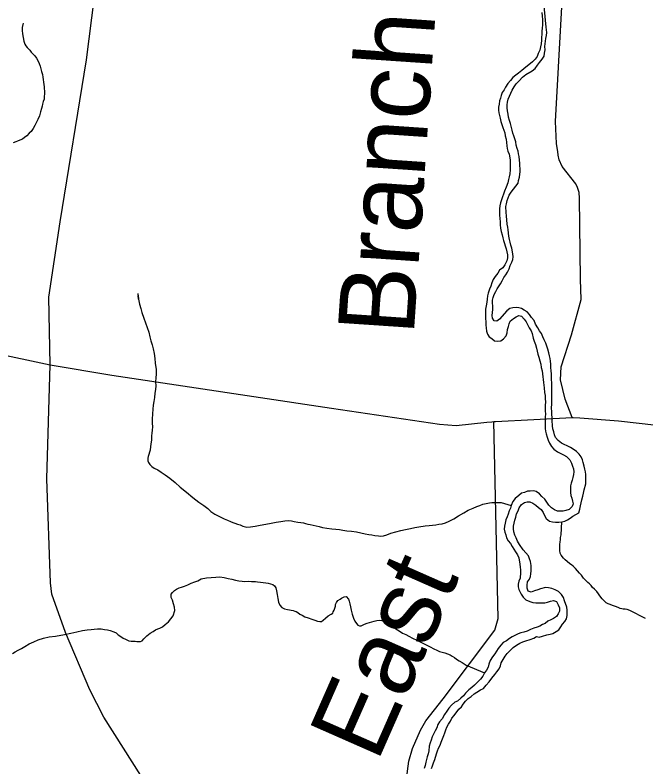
# Model space of a CAD drawing. Extents: x 103424 to 290657, y 38711 to 110967.
# Drawn here: x 114482 to 118649, y 97028 to 101996 of the extents above; entities that cross this region are included whole.
import ezdxf

# ---------------------------------------------------------------- set-up
doc = ezdxf.new("R2010")
doc.units = 0
for name, color, linetype in [('GM_X_City_Street', 7, 'Continuous'), ('GM_X_Minor_River', 7, 'Continuous'), ('GM_X_Minor_River_Text', 7, 'Continuous'), ('GM_X_US_Route', 7, 'Continuous')]:
    doc.layers.add(name, color=color, linetype=linetype)

msp = doc.modelspace()

# ---------------------------------------------------------------- linework, layer by layer
at = {"layer": 'GM_X_City_Street'}
for points in [[(114713, 99684.3), (114704.6, 100132.7), (114779.3, 100629.2), (114953.4, 101701), (115005.7, 102118.8), (115078.2, 102550.7), (115136.2, 102905.9), (115127.3, 103174.7), (115145.3, 103614.9), (115408.8, 104362.9), (115726.2, 105164.6), (115934.8, 105632.6), (116158.9, 106146), (116320.7, 106518.6)], [(118162.5, 99337.9), (118114.8, 99458.1), (118085.1, 99585.5), (118089.5, 99672.3), (118157, 99882.1), (118220.6, 100116.1), (118217.1, 100251.4), (118211.4, 100786.8), (118207.7, 100823.6), (118196.3, 100855.5), (118185.6, 100881.8), (118095.3, 100995.4), (118075.7, 101039.9), (118068.9, 101069.5), (118066.6, 101094.6), (118062.1, 101119.6), (118059.6, 101147.1), (118052.2, 101292.6), (118113.5, 102411.3)], [(115531.2, 96692.8), (115386.3, 96856.3), (115067.7, 97357), (114975.7, 97537.3), (114814, 97915.9), (114724.3, 98168.9), (114716.5, 98243.7), (114691.3, 98932.7), (114713, 99684.3)], [(117024.8, 96686), (117067.1, 96950.5), (117083.5, 97066.2), (117106.3, 97150.4), (117161, 97271), (117195.8, 97333.7), (117309.4, 97478.5), (117650.3, 97931.3), (117672.8, 98007.9), (117644.5, 99310.1)]]:
    msp.add_lwpolyline(points, dxfattribs=at)
at = {"layer": 'GM_X_Minor_River'}
for points in [[(117647.7, 100150.3), (117657.7, 100168.5), (117665.6, 100186.7), (117687.6, 100221.1), (117699.5, 100239.3), (117711.5, 100261.6), (117723.5, 100279.8), (117735.4, 100298), (117745.4, 100320.2), (117753.3, 100340.4), (117763.2, 100362.7), (117769.2, 100380.8), (117773.1, 100399), (117771, 100419.1), (117762.7, 100455.4), (117756.5, 100475.5), (117752.4, 100495.6), (117748.3, 100513.8), (117744.1, 100535.9), (117739.9, 100576.2), (117737.7, 100594.4), (117733.6, 100614.5), (117727.3, 100668.9), (117725.1, 100691.1), (117724.9, 100731.4), (117728.8, 100749.5), (117732.7, 100769.7), (117738.7, 100787.9), (117746.6, 100806.1), (117758.6, 100826.3), (117774.5, 100846.6), (117790.5, 100864.8), (117804.5, 100885), (117808.4, 100903.2), (117814.3, 100925.4), (117818.2, 100961.7), (117818, 100981.9), (117815.9, 101000), (117815.8, 101018.2), (117813.7, 101036.3), (117811.6, 101060.5), (117807.4, 101078.6), (117805.3, 101096.7), (117799.2, 101114.8), (117793, 101137), (117788.9, 101159.1), (117782.7, 101177.3), (117776.6, 101197.4), (117770.4, 101215.5), (117766.3, 101235.6), (117754, 101279.9), (117747.8, 101300), (117741.7, 101322.2), (117739.5, 101340.3), (117735.4, 101362.5), (117733.3, 101382.6), (117733.1, 101402.8), (117735.1, 101420.9), (117739, 101441.1), (117748.9, 101459.3), (117764.8, 101499.7), (117778.7, 101522), (117792.7, 101542.2), (117812.7, 101560.5), (117834.7, 101584.8), (117856.8, 101603), (117896.9, 101627.4), (117916.9, 101643.7), (117932.9, 101663.9), (117946.8, 101682.1), (117964.8, 101704.4), (117976.8, 101724.6), (117978.7, 101744.8), (117982.6, 101767), (117982.5, 101787.2), (117988.2, 101841.6), (117992.1, 101861.8), (117994, 101880), (117989.8, 101916.2), (117961.9, 102222.5)], [(117961.1, 102012.9), (117963.2, 101988.7), (117965.4, 101966.5), (117965.6, 101930.2), (117963.7, 101912.1), (117961.8, 101887.8), (117961.9, 101867.7), (117960, 101849.5), (117960.1, 101829.4), (117958.2, 101805.2), (117952.3, 101787), (117948.4, 101764.8), (117938.5, 101742.6), (117930.5, 101722.4), (117918.6, 101704.2), (117900.5, 101685.9), (117876.5, 101667.7), (117856.5, 101651.4), (117830.4, 101629.1), (117808.4, 101612.9), (117790.4, 101598.7), (117770.4, 101582.4), (117754.4, 101564.2), (117736.4, 101543.9), (117722.4, 101519.7), (117712.5, 101501.5), (117700.5, 101483.3), (117692.6, 101465.1), (117688.6, 101446.9), (117682.7, 101428.7), (117678.8, 101406.5), (117674.9, 101386.3), (117675, 101368.2), (117677.1, 101350.1), (117685.4, 101313.8), (117691.5, 101293.7), (117697.7, 101273.6), (117703.8, 101253.4), (117710, 101235.3), (117718.1, 101217.2), (117720.2, 101197.1), (117726.4, 101174.9), (117728.5, 101152.8), (117730.7, 101132.6), (117732.8, 101114.5), (117736.9, 101096.4), (117745.1, 101076.2), (117753.3, 101040), (117753.4, 101017.8), (117751.5, 100997.7), (117751.7, 100973.5), (117749.8, 100947.2), (117745.9, 100927.1), (117742, 100908.9), (117736.1, 100886.7), (117726.2, 100858.4), (117714.3, 100832.1), (117708.3, 100811.9), (117702.4, 100793.8), (117694.5, 100775.6), (117688.5, 100755.4), (117684.6, 100735.2), (117682.7, 100715), (117683, 100674.7), (117685.1, 100652.5), (117687.3, 100630.4), (117687.4, 100610.2), (117689.5, 100588.1), (117693.6, 100565.9), (117699.8, 100543.8), (117704, 100523.6), (117708.1, 100505.5), (117726.5, 100451.2), (117734.8, 100410.9), (117734.9, 100392.7), (117731, 100372.6), (117717, 100346.3), (117703.1, 100326), (117683, 100309.8), (117671.1, 100291.6), (117653.1, 100269.3), (117639.1, 100249.1), (117631.2, 100226.9), (117625.3, 100204.7), (117615.3, 100184.4), (117607.4, 100158.2)], [(114536.2, 101941.8), (114533.9, 101933.7), (114528.2, 101913.4), (114528.5, 101893.2), (114530.9, 101871), (114535.3, 101846.8), (114539.7, 101822.6), (114546.1, 101804.5), (114552.4, 101792.5), (114562.6, 101780.5), (114579.1, 101764.6), (114587.4, 101750.6), (114599.6, 101740.6), (114612, 101726.7), (114624.3, 101710.7), (114634.8, 101690.6), (114641.1, 101676.6), (114647.4, 101658.5), (114651.7, 101640.4), (114656.1, 101622.3), (114662.5, 101602.1), (114664.7, 101586), (114671.6, 101537.6), (114673.9, 101521.5), (114674.1, 101507.3), (114676.3, 101497.3), (114676.5, 101485.2), (114676.7, 101473), (114674.9, 101460.9), (114673.2, 101440.6), (114667.4, 101424.4), (114663.6, 101408.2), (114659.8, 101394), (114656.1, 101377.8), (114650.4, 101355.5), (114642.7, 101329.1), (114633, 101306.7), (114621.3, 101284.3), (114613.5, 101266), (114601.7, 101245.6), (114587.9, 101227.2), (114576, 101214.9), (114560.1, 101198.6), (114544.1, 101186.2), (114530.2, 101175.9), (114514.1, 101169.6), (114498.1, 101163.3), (114486, 101159.1), (114470, 101150.8)], [(117607.4, 100158.2), (117603.5, 100140), (117599.6, 100119.8), (117597.7, 100099.7), (117593.8, 100075.5), (117589.9, 100053.3), (117590, 100035.1), (117590.3, 99990.8), (117592.4, 99968.6), (117592.6, 99946.4), (117594.7, 99928.3), (117596.8, 99908.1), (117603, 99888), (117613.1, 99869.9), (117631.3, 99857.9), (117649.5, 99843.9), (117667.6, 99842), (117689.7, 99844.1), (117707.8, 99856.3), (117725.7, 99876.6), (117731.7, 99896.8), (117735.6, 99919), (117741.5, 99937.1), (117745.4, 99955.3), (117751.4, 99973.5), (117773.4, 99991.7), (117791.4, 100001.9), (117809.5, 100010.1), (117827.6, 100006.1), (117845.9, 99986.1), (117858, 99968), (117868.2, 99947.9), (117878.4, 99929.8), (117890.6, 99909.7), (117896.7, 99891.6), (117904.9, 99861.4), (117911.1, 99841.2), (117919.2, 99819.1), (117925.4, 99795), (117931.6, 99774.8), (117935.7, 99754.7), (117941.9, 99734.6), (117948, 99710.4), (117954.2, 99688.3), (117958.3, 99668.1), (117964.5, 99646), (117968.8, 99605.7), (117970.9, 99587.5), (117973, 99567.4), (117977.2, 99533.1), (117979.4, 99502.9), (117983.5, 99482.8), (117983.7, 99462.6), (117985.8, 99438.4), (117983.9, 99418.2), (117984.1, 99382), (117986.3, 99359.8), (117984.3, 99341.6), (117984.7, 99285.2), (117982.8, 99265), (117984.9, 99246.9), (117991, 99228.8), (117997.2, 99206.6), (118003.3, 99186.5), (118011.5, 99168.4), (118025.7, 99146.3), (118041.9, 99128.2), (118064.1, 99110.2), (118082.3, 99100.2), (118104.5, 99090.3), (118124.7, 99078.3), (118146.9, 99058.2), (118157.1, 99036.1), (118165.3, 99016), (118171.4, 98997.9), (118173.5, 98977.7), (118171.6, 98959.6), (118165.7, 98941.4), (118161.8, 98923.2), (118155.9, 98903), (118151.9, 98884.9), (118150.1, 98862.7), (118150.2, 98840.5), (118154.3, 98822.4), (118160.5, 98804.2), (118164.6, 98784.1), (118168.7, 98766), (118162.8, 98747.8), (118142.8, 98729.6), (118120.7, 98721.4), (118102.6, 98717.2), (118082.5, 98717.1), (118064.4, 98719.1), (118046.2, 98727), (118026, 98739), (118007.8, 98757.1), (117993.6, 98777.2), (117981.4, 98797.2), (117961.2, 98815.3), (117947, 98833.4), (117924.8, 98847.4)], [(115293.8, 100156.5), (115296.5, 100118.2), (115294, 100142.4), (115296.5, 100118.2), (115303.1, 100085.9), (115311.6, 100057.8), (115320.1, 100029.6), (115332.8, 99993.4), (115343.4, 99963.3), (115354, 99931.1), (115364.6, 99900.9), (115371.2, 99870.7), (115379.7, 99842.6), (115388.2, 99816.4), (115394.7, 99790.2), (115401.3, 99760), (115405.8, 99727.8), (115408.4, 99695.5), (115413.1, 99653.1), (115413.6, 99622.8), (115412, 99598.5), (115410.4, 99572.2), (115410.8, 99546), (115409.2, 99521.7), (115405.6, 99497.4), (115402, 99469.1), (115398.4, 99442.7), (115394.8, 99418.5), (115391.2, 99392.1), (115389.6, 99361.8), (115388.2, 99325.4), (115388.6, 99299.1), (115389, 99274.9), (115387.4, 99252.6), (115385.7, 99232.4), (115383.9, 99216.2), (115384.2, 99200.1), (115382.4, 99187.9), (115380.6, 99175.8), (115378.8, 99161.6), (115377, 99145.4), (115373.4, 99121.1), (115362, 99078.5), (115358.1, 99068.3), (115358.4, 99050.2), (115362.6, 99040.1), (115372.9, 99026.1), (115385.3, 99012.2), (115401.6, 99002.3), (115426, 98990.5), (115446.4, 98976.7), (115473, 98958.9), (115503.6, 98935.1), (115538.4, 98907.3), (115573.2, 98877.5), (115614.1, 98843.7), (115657.1, 98808), (115696, 98778.3), (115728.7, 98754.5), (115755.2, 98734.7), (115775.7, 98714.8), (115802.2, 98699), (115822.6, 98687.2), (115840.9, 98677.3), (115863.3, 98667.6), (115885.7, 98657.8), (115904, 98650), (115920.2, 98644.1), (115934.4, 98638.3), (115950.7, 98632.5), (115968.9, 98626.7), (115987.2, 98618.8), (116013.6, 98613.2), (116037.8, 98613.5), (116068, 98618), (116100.2, 98626.6), (116138.4, 98633.2), (116174.6, 98639.8), (116206.9, 98644.3), (116237.1, 98648.8), (116263.2, 98653.2), (116287.4, 98655.6), (116307.6, 98653.8), (116325.9, 98650.1), (116350.2, 98646.4), (116370.4, 98642.6), (116386.6, 98640.8), (116400.8, 98637), (116415, 98633.2), (116431.2, 98629.4), (116489.9, 98616.1), (116512.2, 98610.4), (116540.6, 98604.7), (116575, 98601.2), (116601.2, 98599.5), (116625.5, 98595.8), (116647.8, 98592.1), (116674.1, 98588.5), (116704.4, 98584.9), (116736.8, 98581.3), (116765.1, 98575.7)], [(117794.9, 98699.5), (117804.8, 98719.7), (117812.7, 98739.9), (117826.7, 98762.1), (117846.7, 98774.4), (117864.8, 98780.5), (117882.9, 98780.6), (117903.1, 98770.6), (117921.3, 98758.6), (117939.5, 98742.6), (117957.7, 98728.6), (117969.8, 98708.5), (117980, 98688.4), (117990.2, 98670.3), (118012.4, 98652.2), (118032.6, 98648.3), (118052.7, 98646.4), (118074.8, 98644.5), (118092.9, 98646.6), (118113, 98652.8), (118131.1, 98661), (118149.1, 98671.1), (118167.2, 98685.3), (118185.2, 98695.5), (118205.3, 98707.7), (118213.2, 98732), (118217.1, 98754.2), (118221, 98772.3), (118224.9, 98792.5), (118232.8, 98816.7), (118236.7, 98836.9), (118240.6, 98859.1), (118252.5, 98899.5), (118252.1, 98960), (118250, 98978.1), (118245.9, 98996.2), (118241.7, 99016.4), (118235.6, 99038.5), (118229.4, 99056.6), (118221.3, 99076.8), (118209.1, 99094.9), (118190.9, 99112.9), (118168.7, 99126.9), (118150.5, 99138.9), (118128.3, 99148.9), (118110.1, 99158.8), (118092, 99166.8), (118069.7, 99184.8), (118051.5, 99204.9), (118045.4, 99223), (118041.2, 99243.1), (118035.1, 99261.3), (118033, 99281.4), (118028.8, 99317.7), (118030.6, 99337.9), (118028.5, 99356), (118028.4, 99376.2), (118026.3, 99398.3), (118028.1, 99426.5), (118027.3, 99567.7), (118025.2, 99585.8), (118025, 99626.1), (118022.8, 99646.3), (118020.7, 99666.4), (118020.6, 99688.6), (118018.5, 99708.8), (118016.3, 99726.9), (118012.2, 99745), (118008.1, 99765.2), (118001.9, 99787.3), (117993.8, 99807.4), (117987.6, 99827.5), (117977.4, 99849.7), (117969.3, 99869.8), (117959.1, 99891.9), (117946.9, 99910), (117934.7, 99930.1), (117920.5, 99954.2), (117910.3, 99978.3), (117894.1, 99998.4), (117879.9, 100016.5), (117863.7, 100034.5), (117845.5, 100046.6), (117827.3, 100056.5), (117809.2, 100062.5), (117791.1, 100064.4), (117771, 100062.3), (117750.9, 100058.1), (117730.8, 100041.9), (117682.9, 99987.2), (117664.8, 99973), (117646.7, 99974.9), (117636.6, 99993), (117634.4, 100011.2), (117636.3, 100031.3), (117638.2, 100049.5), (117638.1, 100071.7), (117636, 100093.8), (117635.9, 100112), (117639.8, 100130.1), (117647.7, 100150.3)], [(117924.8, 98847.4), (117906.6, 98853.3), (117884.5, 98851.2), (117866.4, 98851.1), (117846.4, 98840.9), (117828.3, 98836.8), (117810.2, 98822.6), (117786.2, 98802.3), (117770.2, 98782), (117758.3, 98755.7), (117754.4, 98737.6), (117746.4, 98719.4), (117738.5, 98699.2), (117732.6, 98681), (117724.6, 98660.8), (117718.7, 98638.6), (117714.8, 98618.4), (117712.9, 98598.2), (117717.1, 98580.1), (117723.2, 98562), (117729.3, 98541.9), (117739.5, 98521.8), (117753.7, 98503.7), (117765.9, 98485.6), (117776, 98467.5), (117788.2, 98449.4), (117800.4, 98429.3), (117808.6, 98409.2), (117816.9, 98368.9), (117819, 98348.8), (117821.1, 98330.7), (117821.2, 98312.5), (117817.4, 98276.2), (117809.5, 98256), (117805.5, 98235.8), (117805.6, 98217.7), (117809.8, 98199.5), (117826, 98169.4), (117838.2, 98149.3), (117856.4, 98133.2), (117882.7, 98121.3), (117902.8, 98115.4), (117922.9, 98113.4), (117941.1, 98111.5), (117981.3, 98111.7), (117999.4, 98115.9), (118019.5, 98124), (118039.6, 98128.2), (118057.7, 98120.2), (118069.9, 98098.1), (118078.1, 98080), (118078.2, 98057.8), (118070.3, 98039.6), (118058.3, 98021.4), (118038.2, 98009.2), (118020.2, 97999), (118002.1, 97990.9), (117984.1, 97976.7), (117966, 97968.5), (117948, 97958.3), (117929.9, 97952.2), (117909.8, 97944), (117887.7, 97935.8), (117865.7, 97925.6), (117843.6, 97919.5), (117823.5, 97913.3), (117805.4, 97907.2), (117783.3, 97897), (117765.3, 97888.8), (117747.2, 97876.6), (117727.2, 97862.4), (117707.1, 97850.2), (117691.2, 97831.9), (117673.2, 97811.7), (117663.2, 97793.5), (117651.2, 97775.3), (117635.3, 97755), (117621.3, 97730.8), (117611.4, 97706.5), (117607.5, 97688.4), (117595.5, 97668.1), (117583.5, 97649.9), (117571.6, 97627.7), (117555.6, 97607.4), (117517.6, 97568.9), (117499.6, 97552.7), (117479.5, 97538.5), (117457.5, 97516.2), (117443.6, 97497.9), (117425.5, 97481.7), (117405.5, 97463.5), (117387.5, 97455.3), (117365.4, 97437), (117347.4, 97416.8), (117333.5, 97396.5), (117319.5, 97374.3), (117303.6, 97346), (117285.6, 97325.7), (117275.6, 97307.5), (117267.7, 97287.3), (117257.7, 97267.1)], [(116765.1, 98575.7), (116793.5, 98568), (116817.8, 98564.3), (116838.1, 98560.6), (116858.3, 98556.8), (116882.5, 98555.2), (116898.7, 98553.4), (116914.8, 98555.6), (116936.9, 98562), (116965, 98572.5), (116997.2, 98581.1), (117029.3, 98589.6), (117061.5, 98596.2), (117093.7, 98602.7), (117121.9, 98609.2), (117150.1, 98613.6), (117190.3, 98620.3), (117216.5, 98622.7), (117238.7, 98625), (117260.9, 98627.4), (117281, 98631.7), (117303.1, 98634.1), (117325.2, 98640.4), (117349.3, 98650.9), (117379.3, 98667.5), (117411.3, 98688.2), (117445.3, 98706.9), (117475.3, 98725.5), (117507.3, 98738.1), (117531.4, 98748.5), (117551.5, 98754.9), (117571.5, 98763.3), (117593.6, 98769.6), (117615.8, 98772), (117631.9, 98774.2), (117648, 98774.5), (117662.2, 98774.7), (117674.3, 98774.9), (117692.4, 98775.1), (117692.4, 98775.1), (117758.3, 98755.7)], [(117233, 97016.9), (117239, 97035.1), (117246.9, 97055.3), (117254.8, 97077.5), (117266.7, 97113.9), (117272.6, 97134.1), (117278.5, 97152.3), (117290.5, 97172.5), (117296.4, 97190.7), (117306.3, 97212.9), (117314.3, 97235.1), (117320.2, 97253.3), (117328.1, 97273.5), (117334.1, 97291.7), (117344, 97309.9), (117358, 97330.1), (117367.9, 97350.3), (117381.9, 97368.6), (117413.9, 97409.1), (117431.9, 97425.3), (117441.9, 97443.5), (117457.8, 97463.7), (117475.9, 97480), (117493.9, 97494.2), (117513.9, 97510.4), (117532, 97522.6), (117556, 97536.9), (117576.1, 97547), (117594.1, 97567.3), (117614.1, 97589.6), (117632, 97613.9), (117652, 97638.2), (117664, 97656.4), (117680, 97676.6), (117687.9, 97696.8), (117693.8, 97715), (117705.8, 97737.3), (117719.7, 97759.5), (117733.7, 97777.7), (117751.7, 97798), (117771.7, 97818.3), (117793.8, 97832.5), (117815.8, 97846.7), (117835.9, 97854.9), (117856, 97861.1), (117884.1, 97869.3), (117908.2, 97879.5), (117926.2, 97889.6), (117944.4, 97885.7), (117966.5, 97891.9), (117994.6, 97900.1), (118016.7, 97906.3), (118034.8, 97910.4), (118056.8, 97922.6), (118074.9, 97934.8), (118086.8, 97953), (118098.8, 97971.2), (118112.8, 97989.4), (118124.8, 98007.7), (118128.7, 98027.8), (118128.5, 98064.1), (118126.3, 98084.3), (118112, 98126.5), (118103.8, 98146.7), (118091.7, 98166.8), (118071.4, 98186.8), (118049.2, 98198.8), (118027, 98206.7), (118004.9, 98210.6), (117986.8, 98212.6), (117952.6, 98204.3), (117934.5, 98198.2), (117912.4, 98192), (117890.3, 98183.8), (117872.2, 98189.8), (117864, 98209.9), (117863.9, 98230.1), (117867.8, 98250.3), (117879.8, 98268.5), (117885.7, 98286.6), (117889.7, 98304.8), (117891.6, 98323), (117891.4, 98359.2), (117887.2, 98385.4), (117881, 98403.6), (117872.9, 98423.7), (117856.7, 98443.8), (117838.5, 98461.8), (117814.1, 98498), (117801.9, 98520.1), (117791.7, 98542.2), (117783.6, 98560.3), (117777.4, 98582.4), (117775.3, 98600.6), (117775.2, 98618.7), (117783, 98659.1), (117788.9, 98679.3), (117794.9, 98699.5)], [(118647, 98008.1), (118541.9, 98062.2), (118525.6, 98068), (118511.5, 98069.8), (118499.3, 98071.6), (118489.2, 98073.5), (118479.1, 98075.4), (118464.9, 98081.2), (118448.6, 98089.1), (118428.3, 98094.9), (118412.1, 98100.7), (118399.9, 98106.6), (118387.6, 98112.4), (118371.2, 98128.4), (118361, 98138.3), (118350.7, 98150.3), (118323.9, 98186.3), (118309.5, 98202.2), (118297.2, 98214.2), (118286.9, 98226.1), (118276.6, 98238.1), (118266.3, 98246), (118252, 98260), (118237.6, 98275.9), (118223.1, 98295.9), (118210.8, 98307.9), (118196.4, 98323.8), (118184.1, 98339.8), (118169.7, 98353.7), (118157.4, 98363.7), (118147.2, 98369.6), (118128.8, 98385.5), (118116.5, 98397.4), (118104.2, 98407.3), (118089.8, 98427.3), (118083.5, 98441.4), (118081.2, 98457.5), (118080.9, 98477.7), (118080.5, 98497.9), (118082.3, 98516.1), (118084.1, 98528.3), (118085.8, 98544.5), (118089.6, 98560.7), (118092.9, 98646.6)], [(115375.1, 97912.7), (115393.1, 97923.1), (115409.1, 97933.4), (115425.1, 97939.7), (115439.1, 97946), (115455.2, 97954.3), (115473.1, 97968.7), (115495, 97987.3), (115510.8, 98007.7), (115526.6, 98026.1), (115538.2, 98062.6), (115535.8, 98082.8), (115527.4, 98104.9), (115520.9, 98129.1), (115512.5, 98147.1), (115512.2, 98169.4), (115522.1, 98181.6), (115534, 98193.9), (115548, 98202.2), (115566, 98210.6), (115582.1, 98214.8), (115602.1, 98223.2), (115622.2, 98231.6), (115646.2, 98242.1), (115668.3, 98250.5), (115688.4, 98258.8), (115710.4, 98271.3), (115746.6, 98277.9), (115776.8, 98280.3), (115807.1, 98282.8), (115835.3, 98283.2), (115863.6, 98279.6), (115890, 98273.9), (115914.3, 98268.2), (115938.6, 98262.5), (115960.9, 98256.8), (115981.1, 98255), (115999.3, 98253.3), (116025.5, 98255.7), (116043.7, 98253.9), (116057.8, 98254.1), (116070, 98252.3), (116084.1, 98250.5), (116102.3, 98248.7), (116120.5, 98247), (116138.7, 98245.2), (116152.9, 98241.4), (116169.1, 98237.6), (116185.3, 98233.8), (116195.6, 98223.8), (116203.9, 98211.8), (116208.2, 98191.7), (116212.7, 98167.5), (116217.1, 98141.3), (116221.6, 98117.1), (116230, 98097), (116244.4, 98081.1), (116260.7, 98073.2), (116280.9, 98067.5), (116319.4, 98061.9), (116329.5, 98058.1), (116339.7, 98054.2), (116349.9, 98048.3), (116362.2, 98038.3), (116378.4, 98030.5), (116396.8, 98020.7), (116419.1, 98012.9), (116441.4, 98005.1), (116461.7, 97997.4), (116480, 97991.6), (116494.2, 97989.7), (116506.3, 97989.9), (116516.2, 97998.2), (116532.2, 98010.5), (116550.1, 98026.9), (116570.1, 98037.3), (116580.1, 98043.5), (116584, 98053.7), (116589.8, 98063.9), (116593.7, 98076.1), (116597.5, 98090.3), (116599.3, 98100.4), (116605.2, 98114.6), (116615, 98126.9), (116629, 98137.2), (116639, 98143.4), (116655, 98151.7), (116669.1, 98154), (116683.5, 98136), (116687.8, 98123.9), (116694.1, 98105.8), (116698.5, 98085.7), (116702.9, 98063.5), (116709.4, 98037.3), (116717.9, 98011.2), (116726.3, 97991.1), (116736.6, 97975.1), (116746.9, 97965.2), (116757.1, 97961.3), (116767.1, 97961.4), (116777.2, 97965.6)], [(116777.2, 97965.6), (116791.2, 97971.9), (116807.3, 97978.2), (116853.5, 97991), (116871.6, 97995.3), (116889.7, 97997.6), (116903.8, 97995.7), (116918, 97993.9), (116932.3, 97984), (116956.7, 97974.3), (116977.2, 97956.4), (116997.6, 97940.5), (117020, 97926.7), (117040.5, 97912.9), (117062.8, 97903.1), (117083.2, 97891.3), (117107.6, 97879.5), (117136.1, 97865.8), (117162.6, 97852), (117189, 97838.3), (117223.7, 97820.6), (117248.1, 97808.8), (117268.4, 97799), (117284.7, 97791.2), (117303, 97785.4), (117321.2, 97781.6), (117339.5, 97775.8), (117355.7, 97768), (117370, 97760.1), (117384.3, 97750.2), (117398.6, 97740.3), (117414.9, 97728.4), (117435.3, 97718.6), (117447.5, 97708.7), (117461.8, 97700.8), (117583.5, 97649.9)], [(114464.9, 97778.2), (114482.9, 97788.6), (114502.9, 97799), (114524.9, 97811.4), (114546.9, 97823.9), (114574.9, 97840.4), (114604.9, 97855), (114635, 97867.6), (114669.1, 97878.2), (114707.3, 97886.8), (114749.7, 97891.5), (114808, 97902.4), (114850.3, 97911.1), (114890.5, 97921.8), (114926.7, 97930.4), (114958.9, 97934.9), (114985.1, 97935.3), (115005.3, 97937.7), (115027.4, 97940), (115049.6, 97940.3), (115071.9, 97936.6), (115092.1, 97934.9), (115110.4, 97929.1), (115134.7, 97921.4), (115149, 97913.5), (115163.3, 97901.6), (115179.7, 97889.7), (115196, 97879.8), (115212.3, 97872), (115232.6, 97862.2), (115248.8, 97858.4), (115262.9, 97858.6), (115275.1, 97858.7), (115287.2, 97856.9), (115301.3, 97857.1), (115311.4, 97857.3), (115321.4, 97861.4), (115333.3, 97873.7), (115353.2, 97894.2), (115375.1, 97912.7)], [(117257.7, 97267.1), (117245.8, 97244.8), (117237.9, 97226.7), (117229.9, 97204.4), (117224, 97186.3), (117218.1, 97166.1), (117214.2, 97133.8), (117210.3, 97113.6), (117204.4, 97095.4), (117200.5, 97077.2), (117194.6, 97059.1), (117190.7, 97036.9), (117184.7, 97018.7)]]:
    msp.add_lwpolyline(points, dxfattribs=at)
at = {"layer": 'GM_X_US_Route'}
for points in [[(110332.4, 100643.7), (113600.5, 99922.4), (114713, 99684.3)], [(110332.4, 100643.7), (113600.5, 99922.4), (114713, 99684.3)], [(114713, 99684.3), (115120.2, 99616.7), (116572.8, 99399.1), (117284.9, 99293.7), (117395.6, 99283.1), (117598.4, 99305.1)], [(114713, 99684.3), (115120.2, 99616.7), (116572.8, 99399.1), (117284.9, 99293.7), (117395.6, 99283.1), (117598.4, 99305.1)], [(118168.2, 99337.5), (118213.4, 99334.5), (118467.9, 99315), (119071.8, 99246.5), (119164.7, 99248.4), (119291, 99262.8), (119544.5, 99364.5), (119710.8, 99442.7)], [(118168.2, 99337.5), (118213.4, 99334.5), (118467.9, 99315), (119071.8, 99246.5), (119164.7, 99248.4), (119291, 99262.8), (119544.5, 99364.5), (119710.8, 99442.7)], [(117598.4, 99305.1), (117630.5, 99308.6), (117644.5, 99310.1), (117656.6, 99311.4), (118162.5, 99337.9), (118168.2, 99337.5)], [(117598.4, 99305.1), (117630.5, 99308.6), (117644.5, 99310.1), (117656.6, 99311.4), (118162.5, 99337.9), (118168.2, 99337.5)]]:
    msp.add_lwpolyline(points, dxfattribs=at)

# ---------------------------------------------------------------- texts
at = {"layer": 'GM_X_Minor_River_Text'}
for s, height, rotation, p in [('Branch', 503.46, 86.1282, (117115, 99873.7)), ('East', 503.49, 66.2252, (116873.6, 97051))]:
    msp.add_text(s, height=height, rotation=rotation, dxfattribs=at).set_placement(p)

doc.saveas('drawing.dxf')
